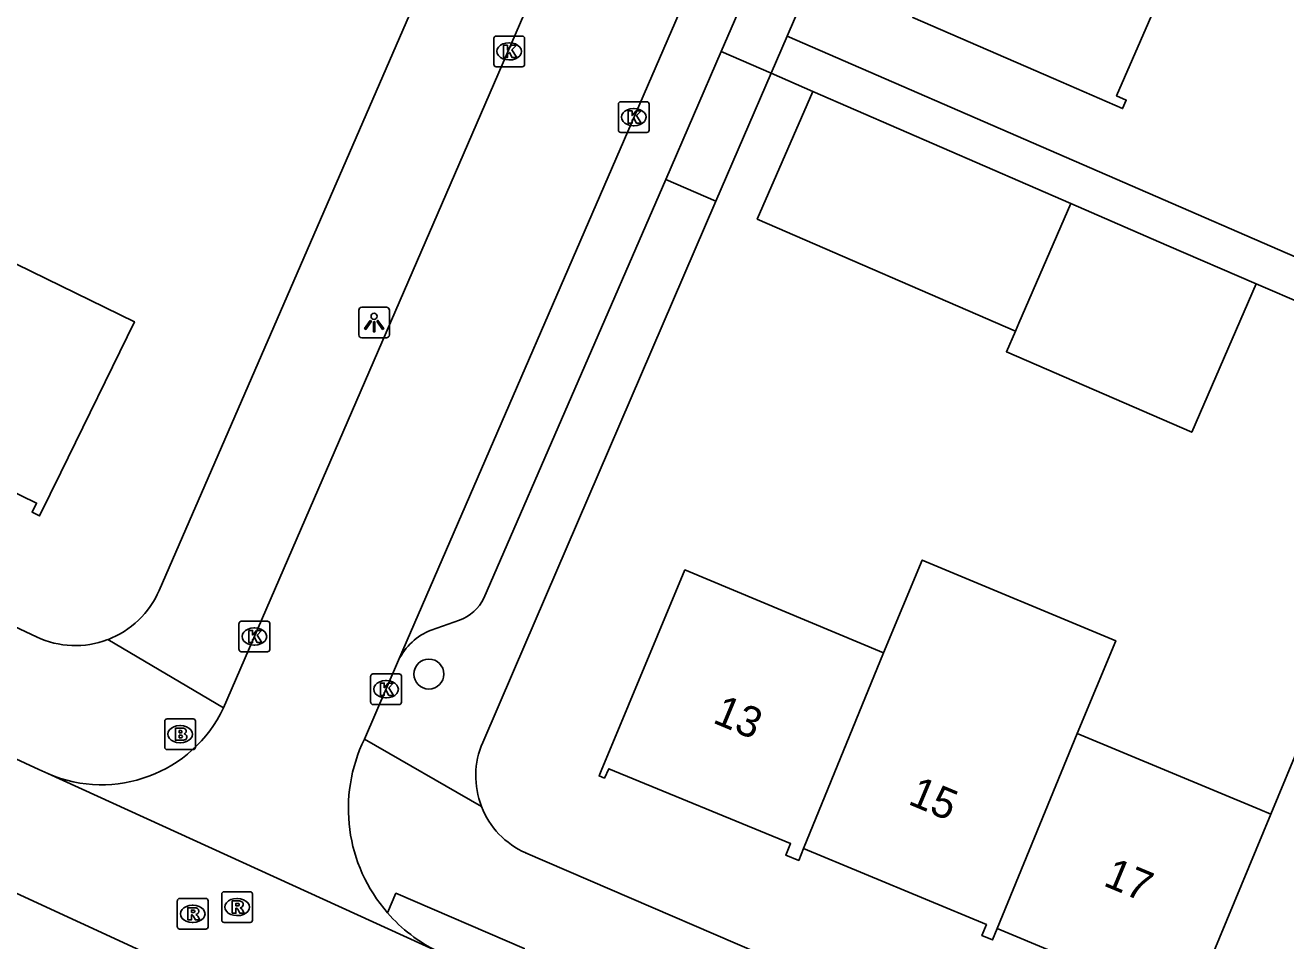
# Model space of a CAD drawing. Extents: x 162812 to 163818, y 381639 to 382470.
# Drawn here: x 163526.21 to 163567.28, y 381819.33 to 381849.17 of the extents above; entities that cross this region are included whole.
import ezdxf

# ---------------------------------------------------------------- set-up
doc = ezdxf.new("R2010")
doc.units = 0
for name, color, linetype in [('IMGEO_Boom', 7, 'Continuous'), ('IMGEO_Brandkraan', 7, 'Continuous'), ('IMGEO_Kolk', 7, 'Continuous'), ('IMGEO_Lichtpunt', 7, 'Continuous'), ('IMGEO_Muur', 7, 'Continuous'), ('IMGEO_Pand', 7, 'Continuous'), ('IMGEO_Pand_nummerreeks', 7, 'Continuous'), ('IMGEO_Rijbaan_lokaal_open', 7, 'Continuous'), ('IMGEO_Rioolput', 7, 'Continuous'), ('IMGEO_Voetpad_open', 7, 'Continuous')]:
    doc.layers.add(name, color=color, linetype=linetype)

msp = doc.modelspace()

# ---------------------------------------------------------------- linework, layer by layer
at = {"layer": 'IMGEO_Boom'}
msp.add_circle((163539.361, 381828.022), 0.489, dxfattribs=at)
at = {"layer": 'IMGEO_Brandkraan'}
for p, q in [((163530.757, 381825.636), (163530.757, 381826.488)), ((163530.832, 381826.562), (163531.684, 381826.562)), ((163531.245, 381826.342), (163531.27, 381826.342)), ((163531.758, 381826.488), (163531.758, 381825.636)), ((163531.684, 381825.562), (163530.832, 381825.562)), ((163531.268, 381825.782), (163531.243, 381825.782))]:
    msp.add_line(p, q, dxfattribs=at)
for points in [[(163530.757, 381825.636), (163530.757, 381826.488)], [(163530.832, 381826.562), (163531.684, 381826.562)], [(163531.758, 381826.488), (163531.758, 381825.636)], [(163531.105, 381826.262), (163531.105, 381825.862), (163531.318, 381825.862)], [(163531.336, 381826.262), (163531.105, 381826.262)], [(163531.284, 381826.181), (163531.23, 381826.181), (163531.23, 381826.105)], [(163531.23, 381826.105), (163531.283, 381826.105)], [(163531.292, 381826.029), (163531.23, 381826.029), (163531.23, 381825.948)], [(163531.23, 381825.948), (163531.292, 381825.948)], [(163531.684, 381825.562), (163530.832, 381825.562)]]:
    msp.add_lwpolyline(points, dxfattribs=at)
for centre, radius, start, end in [((163530.834, 381826.486), 0.0765, 91.552, 178.448), ((163530.834, 381826.486), 0.0765, 91.552, 178.448), ((163531.682, 381826.486), 0.0765, 1.552, 88.448), ((163531.682, 381826.486), 0.0765, 1.552, 88.448), ((163531.285, 381826.143), 0.0379, 267.8285, 90.9355), ((163531.293, 381825.988), 0.0404, 269.8759, 90.5077), ((163531.324, 381826.113), 0.251, 268.6676, 293.5347), ((163531.34, 381826.117), 0.145, 59.4692, 91.5367), ((163531.365, 381826.164), 0.0922, 285.5137, 58.1501), ((163531.37, 381825.972), 0.105, 301.3115, 78.989), ((163530.834, 381825.638), 0.0765, 181.552, 268.448), ((163530.834, 381825.638), 0.0765, 181.552, 268.448), ((163531.682, 381825.638), 0.0765, 271.552, 358.448), ((163531.682, 381825.638), 0.0765, 271.552, 358.448)]:
    msp.add_arc(centre, radius, start, end, dxfattribs=at)
for centre, major_axis, ratio, start_param, end_param in [((163531.244, 381826.062), (-0.387, 0.002), 0.722429, 4.712389, 7.853982), ((163531.269, 381826.062), (-0.39, 0.002), 0.717154, 1.570796, 4.712389)]:
    msp.add_ellipse(centre, major_axis=major_axis, ratio=ratio, start_param=start_param, end_param=end_param, dxfattribs=at)
at = {"layer": 'IMGEO_Kolk'}
for p, q in [((163541.477, 381847.892), (163541.477, 381848.744)), ((163541.552, 381848.818), (163542.404, 381848.818)), ((163541.965, 381848.598), (163541.99, 381848.598)), ((163542.478, 381848.744), (163542.478, 381847.892)), ((163542.404, 381847.818), (163541.552, 381847.818)), ((163541.988, 381848.038), (163541.963, 381848.038)), ((163545.536, 381845.749), (163545.536, 381846.601)), ((163545.611, 381846.675), (163546.463, 381846.675)), ((163546.024, 381846.455), (163546.049, 381846.455)), ((163546.537, 381846.601), (163546.537, 381845.749)), ((163546.463, 381845.675), (163545.611, 381845.675)), ((163546.047, 381845.895), (163546.022, 381845.895)), ((163533.175, 381828.82), (163533.175, 381829.672)), ((163533.25, 381829.746), (163534.102, 381829.746)), ((163534.176, 381829.672), (163534.176, 381828.82)), ((163533.663, 381829.526), (163533.688, 381829.526)), ((163533.686, 381828.966), (163533.661, 381828.966)), ((163534.102, 381828.746), (163533.25, 381828.746)), ((163537.465, 381827.101), (163537.465, 381827.953)), ((163537.54, 381828.027), (163538.392, 381828.027)), ((163538.466, 381827.953), (163538.466, 381827.101)), ((163537.953, 381827.807), (163537.978, 381827.807)), ((163537.976, 381827.247), (163537.951, 381827.247)), ((163538.392, 381827.027), (163537.54, 381827.027))]:
    msp.add_line(p, q, dxfattribs=at)
for points in [[(163541.477, 381847.892), (163541.477, 381848.744)], [(163541.552, 381848.818), (163542.404, 381848.818)], [(163541.798, 381848.518), (163541.921, 381848.518), (163541.921, 381848.367), (163542.051, 381848.518), (163542.215, 381848.518), (163542.069, 381848.367), (163542.222, 381848.118), (163542.07, 381848.118), (163541.985, 381848.282), (163541.921, 381848.215), (163541.921, 381848.118), (163541.798, 381848.118), (163541.798, 381848.518)], [(163542.478, 381848.744), (163542.478, 381847.892)], [(163542.404, 381847.818), (163541.552, 381847.818)], [(163545.536, 381845.749), (163545.536, 381846.601)], [(163545.611, 381846.675), (163546.463, 381846.675)], [(163546.537, 381846.601), (163546.537, 381845.749)], [(163545.857, 381846.375), (163545.98, 381846.375), (163545.98, 381846.224), (163546.11, 381846.375), (163546.274, 381846.375), (163546.128, 381846.224), (163546.281, 381845.975), (163546.129, 381845.975), (163546.044, 381846.139), (163545.98, 381846.072), (163545.98, 381845.975), (163545.857, 381845.975), (163545.857, 381846.375)], [(163546.463, 381845.675), (163545.611, 381845.675)], [(163533.175, 381828.82), (163533.175, 381829.672)], [(163533.25, 381829.746), (163534.102, 381829.746)], [(163534.176, 381829.672), (163534.176, 381828.82)], [(163533.496, 381829.446), (163533.619, 381829.446), (163533.619, 381829.295), (163533.749, 381829.446), (163533.913, 381829.446), (163533.767, 381829.295), (163533.92, 381829.046), (163533.768, 381829.046), (163533.683, 381829.21), (163533.619, 381829.143), (163533.619, 381829.046), (163533.496, 381829.046), (163533.496, 381829.446)], [(163534.102, 381828.746), (163533.25, 381828.746)], [(163537.465, 381827.101), (163537.465, 381827.953)], [(163537.54, 381828.027), (163538.392, 381828.027)], [(163538.466, 381827.953), (163538.466, 381827.101)], [(163537.786, 381827.727), (163537.909, 381827.727), (163537.909, 381827.576), (163538.039, 381827.727), (163538.203, 381827.727), (163538.057, 381827.576), (163538.21, 381827.327), (163538.058, 381827.327), (163537.973, 381827.491), (163537.909, 381827.424), (163537.909, 381827.327), (163537.786, 381827.327), (163537.786, 381827.727)], [(163538.392, 381827.027), (163537.54, 381827.027)]]:
    msp.add_lwpolyline(points, dxfattribs=at)
for centre, start, end in [((163541.554, 381848.742), 91.552, 178.448), ((163541.554, 381848.742), 91.552, 178.448), ((163542.402, 381848.742), 1.552, 88.448), ((163542.402, 381848.742), 1.552, 88.448), ((163541.554, 381847.894), 181.552, 268.448), ((163541.554, 381847.894), 181.552, 268.448), ((163542.402, 381847.894), 271.552, 358.448), ((163542.402, 381847.894), 271.552, 358.448), ((163545.613, 381846.599), 91.552, 178.448), ((163545.613, 381846.599), 91.552, 178.448), ((163546.461, 381846.599), 1.552, 88.448), ((163546.461, 381846.599), 1.552, 88.448), ((163545.613, 381845.751), 181.552, 268.448), ((163545.613, 381845.751), 181.552, 268.448), ((163546.461, 381845.751), 271.552, 358.448), ((163546.461, 381845.751), 271.552, 358.448), ((163533.252, 381829.67), 91.552, 178.448), ((163533.252, 381829.67), 91.552, 178.448), ((163534.1, 381829.67), 1.552, 88.448), ((163534.1, 381829.67), 1.552, 88.448), ((163533.252, 381828.822), 181.552, 268.448), ((163533.252, 381828.822), 181.552, 268.448), ((163534.1, 381828.822), 271.552, 358.448), ((163534.1, 381828.822), 271.552, 358.448), ((163537.542, 381827.951), 91.552, 178.448), ((163537.542, 381827.951), 91.552, 178.448), ((163538.39, 381827.951), 1.552, 88.448), ((163538.39, 381827.951), 1.552, 88.448), ((163537.542, 381827.103), 181.552, 268.448), ((163537.542, 381827.103), 181.552, 268.448), ((163538.39, 381827.103), 271.552, 358.448), ((163538.39, 381827.103), 271.552, 358.448)]:
    msp.add_arc(centre, 0.0765, start, end, dxfattribs=at)
for centre, major_axis, ratio, start_param, end_param in [((163541.964, 381848.318), (-0.387, 0.002), 0.722429, 4.712389, 7.853982), ((163541.989, 381848.318), (-0.39, 0.002), 0.717154, 1.570796, 4.712389), ((163546.023, 381846.175), (-0.387, 0.002), 0.722429, 4.712389, 7.853982), ((163546.048, 381846.175), (-0.39, 0.002), 0.717154, 1.570796, 4.712389), ((163533.662, 381829.246), (-0.387, 0.002), 0.722429, 4.712389, 7.853982), ((163533.687, 381829.246), (-0.39, 0.002), 0.717154, 1.570796, 4.712389), ((163537.952, 381827.527), (-0.387, 0.002), 0.722429, 4.712389, 7.853982), ((163537.977, 381827.527), (-0.39, 0.002), 0.717154, 1.570796, 4.712389)]:
    msp.add_ellipse(centre, major_axis=major_axis, ratio=ratio, start_param=start_param, end_param=end_param, dxfattribs=at)
at = {"layer": 'IMGEO_Lichtpunt'}
for p, q in [((163537.079, 381839.884), (163537.079, 381839.077)), ((163537.079, 381839.884), (163537.079, 381839.077)), ((163537.981, 381839.979), (163537.173, 381839.979)), ((163537.981, 381839.979), (163537.173, 381839.979)), ((163538.075, 381839.077), (163538.075, 381839.884)), ((163538.075, 381839.077), (163538.075, 381839.884)), ((163537.173, 381838.983), (163537.981, 381838.983)), ((163537.173, 381838.983), (163537.981, 381838.983))]:
    msp.add_line(p, q, dxfattribs=at)
for points in [[(163537.453, 381839.548), (163537.492, 381839.52), (163537.304, 381839.258), (163537.266, 381839.285), (163537.453, 381839.548)], [(163537.555, 381839.5), (163537.602, 381839.5), (163537.602, 381839.178), (163537.555, 381839.178), (163537.555, 381839.5)], [(163537.665, 381839.52), (163537.703, 381839.547), (163537.89, 381839.285), (163537.851, 381839.257), (163537.665, 381839.52)]]:
    msp.add_lwpolyline(points, dxfattribs=at)
msp.add_circle((163537.578, 381839.682), 0.0994, dxfattribs=at)
for centre, start, end in [((163537.173, 381839.884), 90, 180), ((163537.173, 381839.884), 90, 180), ((163537.981, 381839.884), 0, 90), ((163537.981, 381839.884), 0, 90), ((163537.173, 381839.077), 180, 270), ((163537.173, 381839.077), 180, 270), ((163537.981, 381839.077), 270, 0), ((163537.981, 381839.077), 270, 360)]:
    msp.add_arc(centre, 0.0946, start, end, dxfattribs=at)
at = {"layer": 'IMGEO_Muur'}
msp.add_lwpolyline([(163542.118, 381828.121), (163548.716, 381843.434)], dxfattribs=at)
at = {"layer": 'IMGEO_Pand'}
for points in [[(163564.107, 381852.257), (163561.77, 381846.869), (163562.082, 381846.732), (163561.961, 381846.456), (163559.714, 381847.431), (163555.126, 381849.42), (163555.246, 381849.697), (163555.557, 381849.562), (163557.895, 381854.952)], [(163558.469, 381839.197), (163550.059, 381842.851), (163551.869, 381847.014)], [(163560.278, 381843.361), (163551.869, 381847.014)], [(163558.469, 381839.197), (163558.581, 381839.454), (163560.278, 381843.361)], [(163560.278, 381843.361), (163563.396, 381842.006), (163566.318, 381840.736)], [(163520.41, 381836.195), (163520.661, 381836.072), (163520.825, 381836.409), (163526.58, 381833.597), (163526.432, 381833.295), (163526.676, 381833.176), (163527.366, 381834.589), (163529.77, 381839.507), (163523.512, 381842.558)], [(163566.318, 381840.736), (163564.218, 381835.905), (163558.179, 381838.529), (163558.469, 381839.197)], [(163554.177, 381828.718), (163555.435, 381831.738), (163561.743, 381829.109), (163560.485, 381826.089)], [(163551.572, 381822.339), (163551.41, 381821.949), (163550.99, 381822.124), (163551.144, 381822.495), (163545.229, 381824.934), (163545.08, 381824.629), (163544.906, 381824.7), (163544.976, 381824.871), (163547.704, 381831.416), (163554.177, 381828.718)], [(163551.572, 381822.339), (163554.177, 381828.718)], [(163560.485, 381826.089), (163557.878, 381819.726)], [(163566.795, 381823.46), (163566.44, 381823.608), (163560.485, 381826.089)], [(163574.13, 381823.255), (163567.808, 381825.89), (163566.795, 381823.46)], [(163566.795, 381823.46), (163564.161, 381817.119)], [(163557.878, 381819.726), (163557.725, 381819.357), (163557.381, 381819.5), (163557.529, 381819.856), (163551.572, 381822.339)], [(163557.878, 381819.726), (163563.843, 381817.24), (163563.699, 381816.894), (163564.013, 381816.764), (163564.161, 381817.119)]]:
    msp.add_lwpolyline(points, dxfattribs=at)
at = {"layer": 'IMGEO_Rijbaan_lokaal_open'}
for points in [[(163538.377, 381828.474), (163581.808, 381928.673)], [(163532.675, 381826.917), (163573.219, 381920.549)], [(163538.377, 381828.474), (163537.262, 381825.902)], [(163522.063, 381827.037), (163523.225, 381826.501), (163526.649, 381824.914), (163526.947, 381824.777)], [(163516.325, 381825.302), (163533.779, 381817.249), (163554.293, 381808.419)], [(163526.947, 381824.777), (163539.654, 381818.982)]]:
    msp.add_lwpolyline(points, dxfattribs=at)
for centre, radius, start, end in [((163528.7, 381828.82), 4.407, 246.5526, 334.4191), ((163541.911, 381823.636), 5.171, 154.0123, 221.0909), ((163541.915, 381823.639), 5.176, 221.0816, 244.1025)]:
    msp.add_arc(centre, radius, start, end, dxfattribs=at)
at = {"layer": 'IMGEO_Rioolput'}
for p, q in [((163531.166, 381819.781), (163531.166, 381820.633)), ((163531.241, 381820.707), (163532.093, 381820.707)), ((163532.167, 381820.633), (163532.167, 381819.781)), ((163532.613, 381820.001), (163532.613, 381820.853)), ((163532.688, 381820.927), (163533.54, 381820.927)), ((163533.101, 381820.707), (163533.126, 381820.707)), ((163533.614, 381820.853), (163533.614, 381820.001)), ((163531.654, 381820.487), (163531.679, 381820.487)), ((163533.124, 381820.147), (163533.099, 381820.147)), ((163531.677, 381819.927), (163531.652, 381819.927)), ((163533.54, 381819.927), (163532.688, 381819.927)), ((163532.093, 381819.707), (163531.241, 381819.707))]:
    msp.add_line(p, q, dxfattribs=at)
for points in [[(163531.166, 381819.781), (163531.166, 381820.633)], [(163531.241, 381820.707), (163532.093, 381820.707)], [(163532.167, 381820.633), (163532.167, 381819.781)], [(163532.613, 381820.001), (163532.613, 381820.853)], [(163532.688, 381820.927), (163533.54, 381820.927)], [(163533.202, 381820.625), (163532.95, 381820.627), (163532.95, 381820.227)], [(163533.128, 381820.546), (163533.074, 381820.546), (163533.074, 381820.465)], [(163533.614, 381820.853), (163533.614, 381820.001)], [(163531.755, 381820.405), (163531.503, 381820.407), (163531.503, 381820.007)], [(163531.503, 381820.007), (163531.627, 381820.007), (163531.627, 381820.169), (163531.638, 381820.169)], [(163531.681, 381820.326), (163531.627, 381820.326), (163531.627, 381820.245)], [(163531.627, 381820.245), (163531.679, 381820.245)], [(163531.685, 381820.14), (163531.756, 381820.007), (163531.896, 381820.007), (163531.831, 381820.133)], [(163532.95, 381820.227), (163533.074, 381820.227), (163533.074, 381820.389), (163533.085, 381820.389)], [(163533.074, 381820.465), (163533.126, 381820.465)], [(163533.132, 381820.36), (163533.203, 381820.227), (163533.343, 381820.227), (163533.278, 381820.353)], [(163533.54, 381819.927), (163532.688, 381819.927)], [(163532.093, 381819.707), (163531.241, 381819.707)]]:
    msp.add_lwpolyline(points, dxfattribs=at)
for centre, radius, start, end in [((163531.243, 381820.631), 0.0765, 91.552, 178.448), ((163531.243, 381820.631), 0.0765, 91.552, 178.448), ((163532.091, 381820.631), 0.0765, 1.552, 88.448), ((163532.091, 381820.631), 0.0765, 1.552, 88.448), ((163532.69, 381820.851), 0.0765, 91.552, 178.448), ((163532.69, 381820.851), 0.0765, 91.552, 178.448), ((163533.134, 381820.45), 0.0964, 77.0061, 93.1865), ((163533.148, 381820.507), 0.0378, 276.6634, 79.6772), ((163533.201, 381820.515), 0.109, 350.3612, 89.416), ((163533.538, 381820.851), 0.0765, 1.552, 88.448), ((163533.538, 381820.851), 0.0765, 1.552, 88.448), ((163531.637, 381820.116), 0.0533, 26.0293, 88.6989), ((163531.663, 381820.434), 0.19, 274.7715, 282.9687), ((163531.687, 381820.23), 0.0964, 77.0061, 93.1865), ((163531.701, 381820.287), 0.0378, 276.6634, 79.6772), ((163531.754, 381820.295), 0.109, 350.3612, 89.416), ((163531.752, 381820.295), 0.112, 277.5842, 350.9817), ((163531.736, 381820.08), 0.108, 29.5134, 73.7905), ((163533.084, 381820.336), 0.0533, 26.0293, 88.6989), ((163533.11, 381820.654), 0.19, 274.7715, 282.9687), ((163533.199, 381820.515), 0.112, 277.5842, 350.9817), ((163533.183, 381820.3), 0.108, 29.5134, 73.7905), ((163531.243, 381819.783), 0.0765, 181.552, 268.448), ((163531.243, 381819.783), 0.0765, 181.552, 268.448), ((163532.091, 381819.783), 0.0765, 271.552, 358.448), ((163532.091, 381819.783), 0.0765, 271.552, 358.448), ((163532.69, 381820.003), 0.0765, 181.552, 268.448), ((163532.69, 381820.003), 0.0765, 181.552, 268.448), ((163533.538, 381820.003), 0.0765, 271.552, 358.448), ((163533.538, 381820.003), 0.0765, 271.552, 358.448)]:
    msp.add_arc(centre, radius, start, end, dxfattribs=at)
for centre, major_axis, ratio, start_param, end_param in [((163533.1, 381820.427), (-0.387, 0.002), 0.722429, 4.712389, 7.853982), ((163533.125, 381820.427), (-0.39, 0.002), 0.717154, 1.570796, 4.712389), ((163531.653, 381820.207), (-0.387, 0.002), 0.722429, 4.712389, 7.853982), ((163531.678, 381820.207), (-0.39, 0.002), 0.717154, 1.570796, 4.712389)]:
    msp.add_ellipse(centre, major_axis=major_axis, ratio=ratio, start_param=start_param, end_param=end_param, dxfattribs=at)
at = {"layer": 'IMGEO_Voetpad_open'}
for points in [[(163585.404, 381928.144), (163572.398, 381898.395), (163551.036, 381848.819)], [(163582.192, 381924.958), (163548.887, 381848.309)], [(163539.888, 381852.193), (163530.575, 381830.749)], [(163526.577, 381829.233), (163513.095, 381835.57), (163500, 381842.042), (163485.392, 381849.505), (163484.337, 381850.044)], [(163550.512, 381847.603), (163551.036, 381848.819)], [(163551.036, 381848.819), (163569.74, 381840.69), (163572.797, 381839.451), (163573.125, 381839.318), (163575.145, 381843.93)], [(163547.078, 381844.146), (163548.887, 381848.309)], [(163548.887, 381848.309), (163550.512, 381847.603)], [(163550.512, 381847.603), (163548.716, 381843.434)], [(163551.869, 381847.014), (163550.512, 381847.603)], [(163547.078, 381844.146), (163541.147, 381830.496)], [(163548.716, 381843.434), (163547.078, 381844.146)], [(163548.716, 381843.434), (163542.118, 381828.121), (163541.115, 381825.794)], [(163569.556, 381839.35), (163566.318, 381840.736)], [(163540.362, 381829.783), (163539.436, 381829.45)], [(163532.675, 381826.917), (163528.897, 381829.143)], [(163541.076, 381823.705), (163537.262, 381825.902)], [(163542.515, 381822.191), (163563.082, 381813.331), (163579.287, 381806.804), (163583.87, 381805.181)], [(163538.013, 381820.237), (163538.288, 381820.876), (163542.469, 381819.081), (163541.999, 381817.983)]]:
    msp.add_lwpolyline(points, dxfattribs=at)
for centre, radius, start, end in [((163527.844, 381831.923), 2.973, 290.7476, 336.7404), ((163539.924, 381831.054), 1.344, 289.014, 335.4825), ((163527.843, 381831.921), 2.971, 244.7794, 290.7774), ((163540.129, 381827.635), 1.943, 110.9098, 154.419), ((163543.647, 381824.702), 2.758, 156.6701, 201.1908), ((163543.638, 381824.699), 2.748, 201.2088, 245.8815)]:
    msp.add_arc(centre, radius, start, end, dxfattribs=at)

# ---------------------------------------------------------------- texts
at = {"layer": 'IMGEO_Pand_nummerreeks'}
for s, rotation, p in [('13', 337.3577, (163548.574, 381826.451)), ('15', 337.3577, (163554.937, 381823.797)), ('17', 337.3567, (163561.299, 381821.143))]:
    msp.add_text(s, height=1, rotation=rotation, dxfattribs=at).set_placement(p)

doc.saveas('drawing.dxf')
